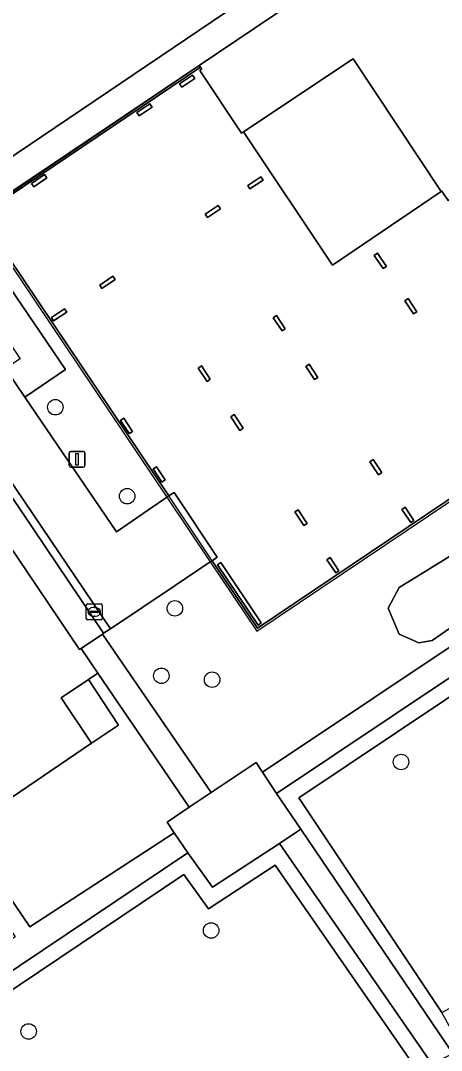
# Model space of a CAD drawing. Extents: x 158793 to 159888, y 384317 to 385256.
# Drawn here: x 159247.7 to 159274.3, y 384517.6 to 384582.6 of the extents above; entities that cross this region are included whole.
import ezdxf

# ---------------------------------------------------------------- set-up
doc = ezdxf.new("R2010")
doc.units = 0
for name, color, linetype in [('IMGEO_Boom', 7, 'Continuous'), ('IMGEO_Erf', 7, 'Continuous'), ('IMGEO_Groenvoorziening', 7, 'Continuous'), ('IMGEO_Hek', 7, 'Continuous'), ('IMGEO_Kolk', 7, 'Continuous'), ('IMGEO_Lichtmast', 7, 'Continuous'), ('IMGEO_Pand', 7, 'Continuous'), ('IMGEO_Pand_overbouw', 7, 'Continuous'), ('IMGEO_Parkeervlak_open', 7, 'Continuous'), ('IMGEO_Rijbaan_lokaal_open', 7, 'Continuous'), ('IMGEO_Voetpad_gesloten', 7, 'Continuous'), ('IMGEO_Voetpad_open', 7, 'Continuous')]:
    doc.layers.add(name, color=color, linetype=linetype)

msp = doc.modelspace()

# ---------------------------------------------------------------- linework, layer by layer
at = {"layer": 'IMGEO_Boom'}
for centre in [(159249.912, 384558.196), (159254.447, 384552.58), (159257.463, 384545.497), (159256.61, 384541.243), (159259.814, 384540.993), (159271.748, 384535.8), (159259.751, 384525.162), (159248.224, 384518.788)]:
    msp.add_circle(centre, 0.489, dxfattribs=at)
at = {"layer": 'IMGEO_Erf'}
msp.add_lwpolyline([(159268.713, 384580.196), (159261.803, 384575.583), (159267.408, 384567.168), (159274.278, 384571.808)], close=True, dxfattribs=at)
msp.add_lwpolyline([(159214.568, 384511.725), (159223.616, 384517.776), (159221.672, 384520.621), (159223.301, 384521.729), (159224.929, 384522.837), (159226.859, 384519.981), (159239.965, 384528.766), (159238.042, 384531.62), (159239.679, 384532.717), (159241.305, 384533.807), (159243.228, 384530.957), (159243.246, 384530.917), (159244.137, 384531.512), (159252.189, 384536.989), (159250.279, 384539.848), (159252, 384541.001), (159252.602, 384541.404), (159251.54, 384542.964), (159251.436, 384542.893), (159242.933, 384555.489), (159200.91, 384527.313), (159206.77, 384518.535), (159207.346, 384518.924), (159210.945, 384513.471)], dxfattribs=at)
at = {"layer": 'IMGEO_Groenvoorziening'}
for points in [[(159242.691, 384586.237), (159241.692, 384587.769), (159247.59, 384591.694), (159248.575, 384590.183), (159257.026, 384595.85), (159264.913, 384583.752), (159277.399, 384592.138), (159286.257, 384578.984), (159286.133, 384578.901), (159294.892, 384565.894), (159262.678, 384544.258), (159259.822, 384548.509), (159259.697, 384548.426), (159257.475, 384546.941), (159253.387, 384544.208), (159252.964, 384543.926), (159252.893, 384543.878), (159259.749, 384533.873), (159262.59, 384535.774), (159262.993, 384535.164), (159312.028, 384567.885), (159313.543, 384565.466)], [(159311.453, 384565.609), (159263.888, 384533.81), (159265.419, 384531.565), (159275.021, 384517.404)], [(159311.436, 384543.505), (159311.813, 384541.934), (159302.72, 384535.661), (159297.442, 384531.774), (159293.442, 384529.011), (159290.444, 384527.181), (159287.269, 384525.243), (159285.343, 384524.129), (159283.111, 384522.865), (159281.338, 384521.882), (159276.571, 384519.282), (159275.153, 384518.498), (159274.314, 384519.978), (159265.287, 384533.543), (159308.412, 384562.373), (159311.177, 384564.219)], [(159311.177, 384564.219), (159308.412, 384562.373), (159265.287, 384533.543), (159274.314, 384519.978), (159275.841, 384520.81), (159276.571, 384519.282), (159281.338, 384521.882), (159283.111, 384522.865), (159285.343, 384524.129), (159287.269, 384525.243), (159290.444, 384527.181), (159293.442, 384529.011), (159297.442, 384531.774), (159302.72, 384535.661), (159311.813, 384541.934)], [(159273.701, 384516.735), (159264.068, 384530.653), (159259.833, 384527.888), (159258.272, 384530.067), (159218.685, 384503.496), (159219.791, 384501.832), (159227.863, 384489.85), (159234.165, 384494.018)], [(159266.587, 384515.738), (159267.81, 384515.334), (159268.144, 384515.272), (159268.503, 384515.357), (159272.238, 384517.091), (159263.801, 384529.281), (159259.578, 384526.528), (159258.024, 384528.696), (159220.064, 384503.217), (159228.138, 384491.231), (159233.613, 384494.852), (159233.972, 384495.518), (159234.338, 384497.035)], [(159234.338, 384497.035), (159233.972, 384495.518), (159233.613, 384494.852), (159228.138, 384491.231), (159220.064, 384503.217), (159258.024, 384528.696), (159259.578, 384526.528), (159263.801, 384529.281), (159272.238, 384517.091), (159268.503, 384515.357), (159268.144, 384515.272), (159267.81, 384515.334), (159266.587, 384515.738)]]:
    msp.add_lwpolyline(points, dxfattribs=at)
for points in [[(159260.665, 384583.121), (159255.299, 384590.989), (159237.929, 384579.369), (159243.268, 384571.401)], [(159259.088, 384579.659), (159259, 384579.781), (159244.25, 384569.82), (159250.545, 384560.577), (159247.993, 384558.83), (159253.773, 384550.327), (159257.077, 384552.593), (159245.172, 384570.312)], [(159271.632, 384546.807), (159270.926, 384545.509), (159271.634, 384543.864), (159272.877, 384543.317), (159273.713, 384543.46), (159290.974, 384555.405), (159291.427, 384556.964), (159290.767, 384557.884), (159289.189, 384557.64)], [(159289.189, 384557.64), (159290.767, 384557.884), (159291.427, 384556.964), (159290.974, 384555.405), (159273.713, 384543.46), (159272.877, 384543.317), (159271.634, 384543.864), (159270.926, 384545.509), (159271.632, 384546.807)], [(159258.358, 384532.95), (159252.602, 384541.404), (159252, 384541.001), (159253.91, 384538.124), (159252.189, 384536.989), (159244.137, 384531.512), (159248.3, 384525.386), (159257.407, 384531.328), (159256.967, 384532.01)]]:
    msp.add_lwpolyline(points, close=True, dxfattribs=at)
at = {"layer": 'IMGEO_Hek'}
msp.add_lwpolyline([(159286.133, 384578.901), (159294.892, 384565.894), (159262.678, 384544.258), (159259.822, 384548.509), (159257.077, 384552.593), (159245.172, 384570.312), (159259.088, 384579.659)], dxfattribs=at)
at = {"layer": 'IMGEO_Kolk'}
for p, q in [((159251.869, 384544.853), (159251.869, 384545.705)), ((159251.944, 384545.779), (159252.796, 384545.779)), ((159252.357, 384545.559), (159252.382, 384545.559)), ((159252.87, 384545.705), (159252.87, 384544.853)), ((159252.796, 384544.779), (159251.944, 384544.779)), ((159252.128, 384545.273), (159252.128, 384545.285)), ((159252.566, 384545.236), (159252.168, 384545.236)), ((159252.171, 384545.322), (159252.569, 384545.322)), ((159252.38, 384544.999), (159252.355, 384544.999)), ((159252.612, 384545.285), (159252.612, 384545.273))]:
    msp.add_line(p, q, dxfattribs=at)
for points in [[(159251.869, 384544.853), (159251.869, 384545.705)], [(159251.944, 384545.779), (159252.796, 384545.779)], [(159252.87, 384545.705), (159252.87, 384544.853)], [(159252.796, 384544.779), (159251.944, 384544.779)]]:
    msp.add_lwpolyline(points, dxfattribs=at)
for centre, radius, start, end in [((159251.946, 384545.703), 0.0765, 91.55205, 178.44795), ((159251.946, 384545.703), 0.0765, 91.55205, 178.44795), ((159252.794, 384545.703), 0.0765, 1.55205, 88.44795), ((159252.794, 384545.703), 0.0765, 1.55205, 88.44795), ((159251.946, 384544.855), 0.0765, 181.55205, 268.44795), ((159251.946, 384544.855), 0.0765, 181.55205, 268.44795), ((159252.168, 384545.282), 0.0403, 85.87752, 175.75265), ((159252.165, 384545.272), 0.0366, 178.93798, 274.71019), ((159252.569, 384545.279), 0.043, 264.86636, 352.45326), ((159252.573, 384545.284), 0.0386, 1.73085, 96.63898), ((159252.794, 384544.855), 0.0765, 271.55205, 358.44795), ((159252.794, 384544.855), 0.0765, 271.55205, 358.44795)]:
    msp.add_arc(centre, radius, start, end, dxfattribs=at)
for centre, major_axis, ratio, start_param, end_param in [((159252.356, 384545.279), (-0.387, 0.002), 0.722429, 4.712389, 7.853982), ((159252.381, 384545.279), (-0.39, 0.002), 0.717154, 1.570796, 4.712389)]:
    msp.add_ellipse(centre, major_axis=major_axis, ratio=ratio, start_param=start_param, end_param=end_param, dxfattribs=at)
at = {"layer": 'IMGEO_Lichtmast'}
for p, q in [((159250.79, 384554.509), (159250.79, 384555.309)), ((159250.79, 384555.309), (159250.79, 384554.509)), ((159250.89, 384555.409), (159251.68, 384555.409)), ((159251.68, 384555.409), (159250.89, 384555.409)), ((159251.78, 384555.309), (159251.78, 384554.509)), ((159251.78, 384554.509), (159251.78, 384555.309)), ((159251.68, 384554.409), (159250.89, 384554.409)), ((159250.89, 384554.409), (159251.68, 384554.409))]:
    msp.add_line(p, q, dxfattribs=at)
msp.add_lwpolyline([(159251.21, 384555.284), (159251.36, 384555.284), (159251.36, 384554.534), (159251.21, 384554.534), (159251.21, 384555.284)], dxfattribs=at)
for centre, start, end in [((159250.89, 384555.309), 90, 180), ((159250.89, 384555.309), 90, 180), ((159251.68, 384555.309), 0, 90), ((159251.68, 384555.309), 360, 90), ((159250.89, 384554.509), 180, 270), ((159250.89, 384554.509), 180, 270), ((159251.68, 384554.509), 270, 0), ((159251.68, 384554.509), 270, 0)]:
    msp.add_arc(centre, 0.1, start, end, dxfattribs=at)
at = {"layer": 'IMGEO_Pand'}
for points in [[(159286.133, 384578.901), (159286.257, 384578.984), (159277.399, 384592.138), (159264.913, 384583.752), (159259, 384579.781), (159259.088, 384579.659), (159259.159, 384579.552), (159259.03, 384579.466), (159261.674, 384575.497), (159261.803, 384575.583), (159268.713, 384580.196), (159274.278, 384571.808), (159274.322, 384571.838), (159274.409, 384571.709), (159274.72, 384571.248)], [(159258.725, 384578.957), (159258.585, 384579.165), (159257.755, 384578.607), (159257.895, 384578.4)], [(159256.028, 384577.149), (159255.888, 384577.357), (159255.058, 384576.799), (159255.198, 384576.591)], [(159249.377, 384572.679), (159249.237, 384572.886), (159248.407, 384572.329), (159248.546, 384572.121)], [(159263.036, 384572.538), (159262.897, 384572.745), (159262.067, 384572.188), (159262.09, 384572.153), (159262.206, 384571.98)], [(159260.343, 384570.727), (159260.204, 384570.935), (159259.374, 384570.377), (159259.513, 384570.169)], [(159270.264, 384567.922), (159270.056, 384567.782), (159270.614, 384566.952), (159270.821, 384567.092)], [(159253.688, 384566.259), (159253.549, 384566.467), (159252.719, 384565.909), (159252.858, 384565.702)], [(159272.19, 384565.055), (159271.982, 384564.916), (159272.54, 384564.086), (159272.747, 384564.225)], [(159250.633, 384564.207), (159250.494, 384564.415), (159249.664, 384563.857), (159249.803, 384563.65)], [(159263.877, 384563.981), (159263.67, 384563.841), (159264.228, 384563.011), (159264.435, 384563.15)], [(159259.141, 384560.801), (159258.933, 384560.661), (159259.491, 384559.831), (159259.699, 384559.97)], [(159265.938, 384560.914), (159265.73, 384560.775), (159266.288, 384559.945), (159266.495, 384560.084)], [(159261.202, 384557.733), (159260.994, 384557.594), (159261.572, 384556.734), (159261.78, 384556.873)], [(159254.235, 384557.505), (159254.027, 384557.366), (159254.585, 384556.536), (159254.792, 384556.675)], [(159256.296, 384554.438), (159256.088, 384554.299), (159256.646, 384553.469), (159256.853, 384553.608)], [(159269.98, 384554.898), (159269.773, 384554.759), (159270.33, 384553.929), (159270.538, 384554.068)], [(159272.006, 384551.884), (159271.799, 384551.745), (159272.356, 384550.914), (159272.563, 384551.054)], [(159265.24, 384551.723), (159265.033, 384551.584), (159265.612, 384550.722), (159265.819, 384550.862)], [(159267.27, 384548.703), (159267.062, 384548.563), (159267.62, 384547.733), (159267.827, 384547.873)], [(159260.357, 384548.393), (159260.149, 384548.254), (159262.713, 384544.438), (159262.92, 384544.576)], [(159252.189, 384536.989), (159253.91, 384538.124), (159252, 384541.001), (159250.279, 384539.848)]]:
    msp.add_lwpolyline(points, close=True, dxfattribs=at)
at = {"layer": 'IMGEO_Pand_overbouw'}
msp.add_lwpolyline([(159261.803, 384575.583), (159261.674, 384575.497), (159259.03, 384579.466), (159259.159, 384579.552), (159259.088, 384579.659), (159259, 384579.781), (159244.963, 384570.353), (159256.953, 384552.509), (159259.697, 384548.426), (159262.637, 384544.05), (159295.1, 384565.853), (159286.257, 384578.984), (159274.72, 384571.248), (159274.409, 384571.709), (159274.322, 384571.838), (159274.278, 384571.808), (159267.408, 384567.168)], close=True, dxfattribs=at)
at = {"layer": 'IMGEO_Parkeervlak_open'}
for points in [[(159286.133, 384578.901), (159274.72, 384571.248), (159274.409, 384571.709), (159274.322, 384571.838), (159274.278, 384571.808), (159267.408, 384567.168), (159261.803, 384575.583), (159261.674, 384575.497), (159259.03, 384579.466), (159259.159, 384579.552), (159259.088, 384579.659), (159245.172, 384570.312), (159257.077, 384552.593), (159257.409, 384552.821), (159260.138, 384548.721), (159259.822, 384548.509), (159262.678, 384544.258), (159294.892, 384565.894)], [(159257.755, 384578.607), (159258.585, 384579.165), (159258.725, 384578.957), (159257.895, 384578.4)], [(159255.058, 384576.799), (159255.888, 384577.357), (159256.028, 384577.149), (159255.198, 384576.591)], [(159248.546, 384572.121), (159248.407, 384572.329), (159249.237, 384572.886), (159249.377, 384572.679)], [(159262.067, 384572.188), (159262.897, 384572.745), (159263.036, 384572.538), (159262.206, 384571.98), (159262.09, 384572.153)], [(159259.513, 384570.169), (159259.374, 384570.377), (159260.204, 384570.935), (159260.343, 384570.727)], [(159270.056, 384567.782), (159270.264, 384567.922), (159270.821, 384567.092), (159270.614, 384566.952)], [(159252.858, 384565.702), (159252.719, 384565.909), (159253.549, 384566.467), (159253.688, 384566.259)], [(159271.982, 384564.916), (159272.19, 384565.055), (159272.747, 384564.225), (159272.54, 384564.086)], [(159249.803, 384563.65), (159249.664, 384563.857), (159250.494, 384564.415), (159250.633, 384564.207)], [(159263.67, 384563.841), (159263.877, 384563.981), (159264.435, 384563.15), (159264.228, 384563.011)], [(159259.699, 384559.97), (159259.491, 384559.831), (159258.933, 384560.661), (159259.141, 384560.801)], [(159265.73, 384560.775), (159265.938, 384560.914), (159266.495, 384560.084), (159266.288, 384559.945)], [(159261.78, 384556.873), (159261.572, 384556.734), (159260.994, 384557.594), (159261.202, 384557.733)], [(159254.792, 384556.675), (159254.585, 384556.536), (159254.027, 384557.366), (159254.235, 384557.505)], [(159256.853, 384553.608), (159256.646, 384553.469), (159256.088, 384554.299), (159256.296, 384554.438)], [(159269.773, 384554.759), (159269.98, 384554.898), (159270.538, 384554.068), (159270.33, 384553.929)], [(159271.799, 384551.745), (159272.006, 384551.884), (159272.563, 384551.054), (159272.356, 384550.914)], [(159265.819, 384550.862), (159265.612, 384550.722), (159265.033, 384551.584), (159265.24, 384551.723)], [(159267.827, 384547.873), (159267.62, 384547.733), (159267.062, 384548.563), (159267.27, 384548.703)], [(159260.357, 384548.393), (159262.92, 384544.576), (159262.713, 384544.438), (159260.149, 384548.254)]]:
    msp.add_lwpolyline(points, close=True, dxfattribs=at)
at = {"layer": 'IMGEO_Rijbaan_lokaal_open'}
msp.add_lwpolyline([(159198.654, 384528.669), (159243.562, 384558.734), (159253.387, 384544.208), (159257.475, 384546.941), (159259.697, 384548.426), (159259.822, 384548.509), (159260.138, 384548.721), (159257.409, 384552.821), (159257.077, 384552.593), (159253.773, 384550.327), (159247.993, 384558.83), (159246.768, 384560.632), (159244.662, 384563.731), (159235.819, 384557.813), (159234.643, 384557.025), (159225.779, 384551.096), (159224.195, 384550.009), (159219.207, 384546.586), (159215.714, 384544.27), (159211.83, 384541.696), (159201.909, 384535.023)], dxfattribs=at)
msp.add_lwpolyline([(159243.439, 384558.042), (159252.964, 384543.926), (159253.387, 384544.208), (159243.562, 384558.734), (159198.654, 384528.669), (159198.935, 384528.248)], close=True, dxfattribs=at)
at = {"layer": 'IMGEO_Voetpad_gesloten'}
for points in [[(159255.299, 384590.989), (159260.665, 384583.121), (159243.268, 384571.401), (159237.929, 384579.369)], [(159252.893, 384543.878), (159251.54, 384542.964), (159252.602, 384541.404), (159258.358, 384532.95), (159259.749, 384533.873)], [(159244.137, 384531.512), (159243.246, 384530.917), (159247.382, 384524.762), (159227.883, 384511.597), (159223.652, 384517.648), (159222.724, 384516.979), (159226.837, 384510.895), (159217.766, 384504.842), (159218.685, 384503.496), (159258.272, 384530.067), (159257.407, 384531.328), (159248.3, 384525.386)], [(159265.419, 384531.565), (159264.068, 384530.653), (159273.701, 384516.735), (159275.021, 384517.404)]]:
    msp.add_lwpolyline(points, close=True, dxfattribs=at)
for points in [[(159202.072, 384573.326), (159205.406, 384568.333), (159220.412, 384578.373), (159225.432, 384570.963), (159236.203, 384578.24), (159241.676, 384570.148), (159247.7, 384561.252), (159246.768, 384560.632), (159247.993, 384558.83), (159250.545, 384560.577), (159244.25, 384569.82), (159259, 384579.781), (159264.913, 384583.752)], [(159313.543, 384565.466), (159312.028, 384567.885), (159262.993, 384535.164), (159263.888, 384533.81), (159311.453, 384565.609)]]:
    msp.add_lwpolyline(points, dxfattribs=at)
at = {"layer": 'IMGEO_Voetpad_open'}
msp.add_lwpolyline([(159197.375, 384524.94), (159199.572, 384526.415), (159200.91, 384527.313), (159242.933, 384555.489), (159251.436, 384542.893), (159251.54, 384542.964), (159252.893, 384543.878), (159252.964, 384543.926), (159243.439, 384558.042), (159198.935, 384528.248), (159153.727, 384497.909), (159155.025, 384496.003)], dxfattribs=at)
msp.add_lwpolyline([(159263.888, 384533.81), (159262.993, 384535.164), (159262.59, 384535.774), (159259.749, 384533.873), (159258.358, 384532.95), (159256.967, 384532.01), (159257.407, 384531.328), (159258.272, 384530.067), (159259.833, 384527.888), (159264.068, 384530.653), (159265.419, 384531.565)], close=True, dxfattribs=at)

doc.saveas('drawing.dxf')
